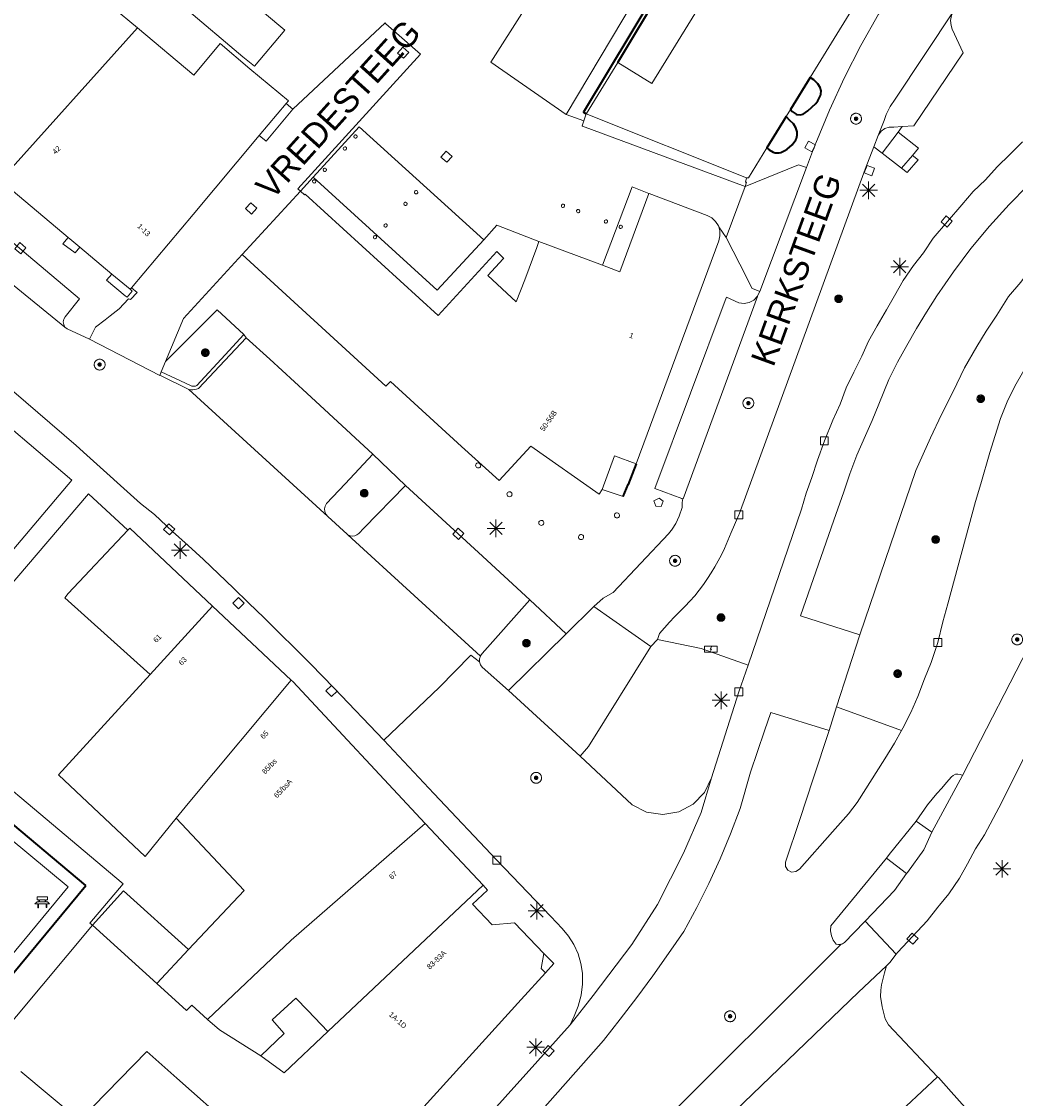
# Model space of a CAD drawing. Header units: metres. Extents: x 135779 to 137489, y 452643 to 455118.
# Tile 468 of 489: x 137075 to 137131, y 454652 to 454713. Entities that reach past the tile are written whole.
import ezdxf
from ezdxf.enums import TextEntityAlignment as Align

# ---------------------------------------------------------------- set-up
doc = ezdxf.new("R2010")
doc.units = ezdxf.units.M
doc.linetypes.add('DGN_Style_4', pattern=[89.853097, 44.898487, -22.449243, 0.056123, -22.449243])
for name, color, linetype, lineweight in [('KTop_GBI_Luifel', 40, 'Continuous', 40), ('KTop_KST_KAST', 40, 'Continuous', 13), ('KTop_NAR_Huisnummer (t)', 7, 'Continuous', 13), ('KTop_NAR_Huisnummer tijdelijk (t)', 7, 'Continuous', 13), ('KTop_ORL_Weg_Straatnaam (t)', 7, 'Continuous', 13), ('KTop_OTD_Gesloten verharding', 15, 'Continuous', 13), ('KTop_OTD_Open verharding', 15, 'Continuous', 13), ('KTop_OWG_Verkeerseiland_open verharding', 2, 'Continuous', 13), ('KTop_PAL_Lichtmast', 40, 'Continuous', 13), ('KTop_PND_Grondvlaksituatie van BAG-pand [tachy]', 1, 'Continuous', 13), ('KTop_PND_Pandscheiding', 40, 'Continuous', 13), ('KTop_PUT_Brandkraan of -put', 1, 'Continuous', 13), ('KTop_PUT_Inspectie- of rioolput', 15, 'Continuous', 13), ('KTop_PUT_Kolk', 15, 'Continuous', 13), ('KTop_SHD_Hek (l)', 15, 'DGN_Style_4', 40), ('KTop_SHD_Muur (l)', 15, 'Continuous', 40), ('KTop_STM_Bank', 40, 'Continuous', 13), ('KTop_VGO_Boom', 92, 'Continuous', 13), ('KTop_WGD_Fietspad', 40, 'Continuous', 13), ('KTop_WGD_Parkeervlak', 251, 'Continuous', 13), ('KTop_WGD_Rijbaan_Lokale weg', 251, 'Continuous', 13), ('KTop_WGD_Rijbaan_Lokale weg_fietsstrook', 40, 'Continuous', 13), ('KTop_WGD_Rijbaan_Lokale weg_toerit', 251, 'Continuous', 13), ('KTop_WGD_Rijbaan_Lokale weg_verkeersdrempel', 40, 'Continuous', 13), ('KTop_WGD_Voetpad', 251, 'Continuous', 13)]:
    doc.layers.add(name, color=color, linetype=linetype, lineweight=lineweight)
doc.styles.add('Style-ROVU', font='ROVU.shx')
doc.styles.add('Style-ROVUCURSIEF', font='ROVUCURSIEF.shx')

# ---------------------------------------------------------------- blocks, each defined once
blk = doc.blocks.new('KST_KAST')
at = {"layer": 'KTop_KST_KAST', "flags": 128}
blk.add_lwpolyline([(-0.365, 0.169), (0.365, 0.169), (0.365, -0.169), (-0.365, -0.169), (-0.365, 0.169)], close=True, dxfattribs=at)
blk.add_lwpolyline([(0.045, 0.146), (-0.045, 0), (0.045, 0), (-0.045, -0.146)], dxfattribs=at)
blk = doc.blocks.new('PAL_Lichtmast')
at = {"layer": 'KTop_PAL_Lichtmast'}
for p, q in [((-0.354, -0.354), (0.354, 0.354)), ((0.354, -0.354), (-0.354, 0.354)), ((0, -0.5), (0, 0.5)), ((-0.5, 0), (0.5, 0))]:
    blk.add_line(p, q, dxfattribs=at)
blk = doc.blocks.new('PUT_Kolk')
at = {"layer": 'KTop_PUT_Kolk', "flags": 128}
blk.add_lwpolyline([(0.225, -0.225), (0.225, 0.225), (-0.225, 0.225), (-0.225, -0.225), (0.225, -0.225)], dxfattribs=at)
blk = doc.blocks.new('PUT_Brandkraan_of_-put')
at = {"layer": 'KTop_PUT_Brandkraan of -put'}
for p, q in [((-0.25, 0.034), (0, 0.25)), ((-0.158, -0.25), (-0.25, 0.034)), ((0, 0.25), (0.25, 0.033)), ((0.25, 0.033), (0.158, -0.25)), ((0.158, -0.25), (-0.158, -0.25))]:
    blk.add_line(p, q, dxfattribs=at)
blk = doc.blocks.new('PUT_Inspectie-_of_rioolput')
at = {"layer": 'KTop_PUT_Inspectie- of rioolput', "flags": 128}
for points in [[(0.31, 0), (0.308, 0.032), (0.303, 0.064), (0.294, 0.095), (0.283, 0.126), (0.268, 0.155), (0.25, 0.182), (0.23, 0.207), (0.207, 0.23), (0.182, 0.25), (0.154, 0.268), (0.126, 0.283), (0.095, 0.294), (0.064, 0.303), (0.032, 0.308), (0, 0.309), (-0.032, 0.308), (-0.064, 0.303), (-0.096, 0.294), (-0.126, 0.283), (-0.155, 0.268), (-0.182, 0.25), (-0.207, 0.23), (-0.23, 0.207), (-0.25, 0.182), (-0.268, 0.154), (-0.283, 0.126), (-0.294, 0.095), (-0.303, 0.064), (-0.308, 0.032), (-0.309, 0), (-0.308, -0.032), (-0.303, -0.064), (-0.294, -0.096), (-0.283, -0.126), (-0.268, -0.155), (-0.25, -0.182), (-0.23, -0.207), (-0.207, -0.23), (-0.182, -0.25), (-0.155, -0.268), (-0.126, -0.283), (-0.096, -0.294), (-0.064, -0.303), (-0.032, -0.308), (0, -0.309), (0.032, -0.308), (0.064, -0.303), (0.095, -0.294), (0.126, -0.283), (0.155, -0.268), (0.182, -0.25), (0.207, -0.23), (0.23, -0.207), (0.25, -0.182), (0.268, -0.155), (0.283, -0.126), (0.294, -0.096), (0.303, -0.064), (0.308, -0.032), (0.31, 0)], [(0.095, 0), (0.094, 0.009), (0.092, 0.019), (0.09, 0.029), (0.086, 0.038), (0.082, 0.047), (0.076, 0.055), (0.07, 0.063), (0.063, 0.07), (0.055, 0.076), (0.047, 0.082), (0.038, 0.086), (0.029, 0.09), (0.019, 0.092), (0.009, 0.094), (0, 0.094), (-0.01, 0.094), (-0.02, 0.092), (-0.029, 0.09), (-0.039, 0.086), (-0.048, 0.082), (-0.056, 0.076), (-0.064, 0.07), (-0.071, 0.063), (-0.077, 0.055), (-0.082, 0.047), (-0.087, 0.038), (-0.09, 0.029), (-0.093, 0.019), (-0.094, 0.009), (-0.095, 0), (-0.094, -0.01), (-0.093, -0.02), (-0.09, -0.029), (-0.087, -0.039), (-0.082, -0.048), (-0.077, -0.056), (-0.071, -0.064), (-0.064, -0.071), (-0.056, -0.077), (-0.047, -0.082), (-0.039, -0.087), (-0.029, -0.09), (-0.02, -0.093), (-0.01, -0.094), (0, -0.095), (0.009, -0.094), (0.019, -0.093), (0.029, -0.09), (0.038, -0.087), (0.047, -0.082), (0.055, -0.077), (0.063, -0.071), (0.07, -0.064), (0.076, -0.056), (0.082, -0.047), (0.086, -0.039), (0.09, -0.029), (0.092, -0.02), (0.094, -0.01), (0.095, 0)], [(0.035, 0), (0.034, 0.003), (0.034, 0.007), (0.033, 0.01), (0.031, 0.014), (0.03, 0.017), (0.028, 0.02), (0.026, 0.023), (0.023, 0.026), (0.02, 0.028), (0.017, 0.03), (0.014, 0.031), (0.01, 0.033), (0.007, 0.034), (0.003, 0.034), (0, 0.034), (-0.004, 0.034), (-0.007, 0.034), (-0.011, 0.033), (-0.014, 0.031), (-0.018, 0.03), (-0.021, 0.028), (-0.023, 0.026), (-0.026, 0.023), (-0.028, 0.02), (-0.03, 0.017), (-0.032, 0.014), (-0.033, 0.01), (-0.034, 0.007), (-0.035, 0.003), (-0.035, 0), (-0.035, -0.004), (-0.034, -0.007), (-0.033, -0.011), (-0.032, -0.014), (-0.03, -0.018), (-0.028, -0.021), (-0.026, -0.023), (-0.023, -0.026), (-0.021, -0.028), (-0.017, -0.03), (-0.014, -0.032), (-0.011, -0.033), (-0.007, -0.034), (-0.004, -0.035), (0, -0.035), (0.003, -0.035), (0.007, -0.034), (0.01, -0.033), (0.014, -0.032), (0.017, -0.03), (0.02, -0.028), (0.023, -0.026), (0.026, -0.023), (0.028, -0.021), (0.03, -0.017), (0.031, -0.014), (0.033, -0.011), (0.034, -0.007), (0.034, -0.004), (0.035, 0)], [(0.01, 0.02), (0.007, 0.02), (0.005, 0.021), (0.003, 0.022), (0.001, 0.022), (-0.001, 0.022), (-0.004, 0.022), (-0.006, 0.021), (-0.008, 0.02), (-0.01, 0.019), (-0.012, 0.018), (-0.014, 0.017), (-0.016, 0.015), (-0.017, 0.013), (-0.019, 0.012), (-0.02, 0.009), (-0.021, 0.007), (-0.022, 0.005), (-0.022, 0.003), (-0.022, 0.001), (-0.022, -0.001), (-0.022, -0.004), (-0.022, -0.006), (-0.021, -0.008), (-0.02, -0.01), (-0.019, -0.012), (-0.017, -0.014), (-0.016, -0.016), (-0.014, -0.017), (-0.012, -0.019), (-0.01, -0.02), (-0.008, -0.021), (-0.006, -0.022), (-0.003, -0.022), (-0.001, -0.022), (0.001, -0.022), (0.003, -0.022), (0.005, -0.022), (0.008, -0.021), (0.01, -0.02), (0.012, -0.019), (0.014, -0.017), (0.015, -0.016), (0.017, -0.014), (0.018, -0.012), (0.02, -0.01), (0.02, -0.008), (0.021, -0.006), (0.022, -0.003), (0.022, -0.001), (0.022, 0.001), (0.022, 0.003), (0.021, 0.005), (0.02, 0.008), (0.019, 0.01), (0.018, 0.012), (0.017, 0.014), (0.015, 0.015), (0.013, 0.017), (0.012, 0.018), (0.01, 0.02)]]:
    blk.add_lwpolyline(points, dxfattribs=at)
blk = doc.blocks.new('STM_Bank')
at = {"layer": 'KTop_STM_Bank'}
for p, q in [((-0.416, -0.089), (-0.298, 0.019)), ((-0.298, 0.314), (0.298, 0.314)), ((-0.298, 0.143), (-0.298, 0.314)), ((-0.2, 0.143), (-0.298, 0.143)), ((-0.298, 0.019), (-0.2, 0.019)), ((-0.2, 0.019), (-0.2, 0.143)), ((0.157, 0.143), (-0.154, 0.143)), ((-0.154, 0.143), (-0.154, 0.019)), ((-0.154, 0.019), (0.157, 0.019)), ((0.157, 0.019), (0.157, 0.143)), ((0.298, 0.143), (0.203, 0.143)), ((0.203, 0.143), (0.203, 0.019)), ((0.203, 0.019), (0.298, 0.019)), ((0.298, 0.314), (0.298, 0.143)), ((0.298, 0.019), (0.416, -0.089)), ((-0.259, -0.089), (-0.416, -0.089)), ((-0.259, -0.315), (-0.259, -0.089)), ((-0.213, -0.315), (-0.259, -0.315)), ((0.216, -0.089), (-0.213, -0.089)), ((-0.213, -0.089), (-0.213, -0.315)), ((0.216, -0.305), (0.216, -0.089)), ((0.259, -0.305), (0.216, -0.305)), ((0.416, -0.089), (0.259, -0.089)), ((0.259, -0.089), (0.259, -0.305))]:
    blk.add_line(p, q, dxfattribs=at)
blk = doc.blocks.new('VGO_Boom')
at = {"layer": 'KTop_VGO_Boom', "flags": 128}
for points in [[(0.215, 0), (0.214, 0.022), (0.21, 0.045), (0.204, 0.066), (0.196, 0.087), (0.186, 0.108), (0.174, 0.126), (0.16, 0.144), (0.144, 0.16), (0.126, 0.174), (0.107, 0.186), (0.087, 0.196), (0.066, 0.204), (0.045, 0.21), (0.022, 0.214), (-0.001, 0.215), (-0.023, 0.214), (-0.045, 0.21), (-0.067, 0.204), (-0.088, 0.196), (-0.108, 0.186), (-0.127, 0.174), (-0.144, 0.16), (-0.16, 0.144), (-0.174, 0.126), (-0.187, 0.107), (-0.197, 0.087), (-0.205, 0.066), (-0.211, 0.045), (-0.214, 0.022), (-0.215, -0.001), (-0.214, -0.023), (-0.211, -0.045), (-0.205, -0.067), (-0.197, -0.088), (-0.187, -0.108), (-0.174, -0.127), (-0.16, -0.144), (-0.144, -0.16), (-0.127, -0.174), (-0.108, -0.187), (-0.088, -0.197), (-0.067, -0.205), (-0.045, -0.211), (-0.023, -0.214), (0, -0.215), (0.022, -0.214), (0.045, -0.211), (0.066, -0.205), (0.087, -0.197), (0.108, -0.187), (0.126, -0.174), (0.144, -0.16), (0.16, -0.144), (0.174, -0.127), (0.186, -0.108), (0.196, -0.088), (0.204, -0.067), (0.21, -0.045), (0.214, -0.023), (0.215, -0.001)], [(0.155, 0), (0.154, 0.016), (0.152, 0.032), (0.147, 0.048), (0.142, 0.063), (0.134, 0.078), (0.125, 0.091), (0.115, 0.104), (0.104, 0.115), (0.091, 0.125), (0.077, 0.134), (0.063, 0.142), (0.048, 0.147), (0.032, 0.152), (0.016, 0.154), (-0.001, 0.155), (-0.017, 0.154), (-0.033, 0.152), (-0.048, 0.147), (-0.064, 0.142), (-0.078, 0.134), (-0.092, 0.125), (-0.104, 0.115), (-0.116, 0.104), (-0.126, 0.091), (-0.135, 0.077), (-0.142, 0.063), (-0.148, 0.048), (-0.152, 0.032), (-0.155, 0.016), (-0.155, -0.001), (-0.155, -0.017), (-0.152, -0.033), (-0.148, -0.048), (-0.142, -0.064), (-0.135, -0.078), (-0.126, -0.092), (-0.116, -0.104), (-0.104, -0.116), (-0.092, -0.126), (-0.078, -0.135), (-0.064, -0.142), (-0.048, -0.148), (-0.033, -0.152), (-0.017, -0.155), (0, -0.155), (0.016, -0.155), (0.032, -0.152), (0.048, -0.148), (0.063, -0.142), (0.078, -0.135), (0.091, -0.126), (0.104, -0.116), (0.115, -0.104), (0.125, -0.092), (0.134, -0.078), (0.142, -0.064), (0.147, -0.048), (0.152, -0.033), (0.154, -0.017), (0.155, -0.001)], [(0.095, 0), (0.094, 0.01), (0.093, 0.02), (0.09, 0.029), (0.087, 0.039), (0.082, 0.048), (0.077, 0.056), (0.071, 0.064), (0.064, 0.071), (0.056, 0.077), (0.047, 0.082), (0.039, 0.087), (0.029, 0.09), (0.02, 0.093), (0.01, 0.094), (-0.001, 0.095), (-0.01, 0.094), (-0.02, 0.093), (-0.03, 0.09), (-0.039, 0.087), (-0.048, 0.082), (-0.056, 0.077), (-0.064, 0.071), (-0.071, 0.064), (-0.077, 0.056), (-0.083, 0.047), (-0.087, 0.039), (-0.091, 0.029), (-0.093, 0.02), (-0.095, 0.01), (-0.095, -0.001), (-0.095, -0.01), (-0.093, -0.02), (-0.091, -0.03), (-0.087, -0.039), (-0.083, -0.048), (-0.077, -0.056), (-0.071, -0.064), (-0.064, -0.071), (-0.056, -0.077), (-0.048, -0.083), (-0.039, -0.087), (-0.03, -0.091), (-0.02, -0.093), (-0.01, -0.095), (0, -0.095), (0.01, -0.095), (0.02, -0.093), (0.029, -0.091), (0.039, -0.087), (0.048, -0.083), (0.056, -0.077), (0.064, -0.071), (0.071, -0.064), (0.077, -0.056), (0.082, -0.048), (0.087, -0.039), (0.09, -0.03), (0.093, -0.02), (0.094, -0.01), (0.095, -0.001)], [(0.035, 0), (0.035, 0.004), (0.034, 0.007), (0.033, 0.011), (0.032, 0.014), (0.03, 0.018), (0.028, 0.021), (0.026, 0.023), (0.023, 0.026), (0.021, 0.028), (0.017, 0.03), (0.014, 0.032), (0.011, 0.033), (0.007, 0.034), (0.004, 0.035), (-0.001, 0.035), (-0.004, 0.035), (-0.008, 0.034), (-0.011, 0.033), (-0.015, 0.032), (-0.018, 0.03), (-0.021, 0.028), (-0.024, 0.026), (-0.027, 0.023), (-0.029, 0.021), (-0.031, 0.017), (-0.032, 0.014), (-0.034, 0.011), (-0.035, 0.007), (-0.035, 0.004), (-0.035, -0.001), (-0.035, -0.004), (-0.035, -0.008), (-0.034, -0.011), (-0.032, -0.015), (-0.031, -0.018), (-0.029, -0.021), (-0.027, -0.024), (-0.024, -0.027), (-0.021, -0.029), (-0.018, -0.031), (-0.015, -0.032), (-0.011, -0.034), (-0.008, -0.035), (-0.004, -0.035), (0, -0.035), (0.004, -0.035), (0.007, -0.035), (0.011, -0.034), (0.014, -0.032), (0.018, -0.031), (0.021, -0.029), (0.023, -0.027), (0.026, -0.024), (0.028, -0.021), (0.03, -0.018), (0.032, -0.015), (0.033, -0.011), (0.034, -0.008), (0.035, -0.004), (0.035, 0)]]:
    blk.add_lwpolyline(points, dxfattribs=at)

msp = doc.modelspace()

# ---------------------------------------------------------------- linework, layer by layer
at = {"layer": 'KTop_GBI_Luifel', "flags": 128}
for points in [[(137120.215, 454708.644), (137120.241, 454708.713), (137120.255, 454708.905), (137120.19, 454709.086), (137120.056, 454709.307), (137119.841, 454709.521), (137119.617, 454709.656), (137118.5, 454707.838), (137118.604, 454707.728), (137118.833, 454707.575), (137118.864, 454707.561), (137119.051, 454707.527), (137119.236, 454707.572), (137119.486, 454707.755), (137119.943, 454708.183), (137120.055, 454708.332), (137120.215, 454708.644)], [(137118.818, 454706.12), (137118.857, 454706.191), (137118.892, 454706.373), (137118.888, 454706.565), (137118.812, 454706.789), (137118.675, 454707.023), (137118.471, 454707.221), (137118.254, 454707.438), (137117.158, 454705.655), (137117.286, 454705.539), (137117.525, 454705.413), (137117.635, 454705.38), (137117.871, 454705.371), (137117.963, 454705.393), (137118.188, 454705.502), (137118.322, 454705.586), (137118.599, 454705.826), (137118.818, 454706.12)]]:
    msp.add_lwpolyline(points, dxfattribs=at)
at = {"layer": 'KTop_OTD_Gesloten verharding', "flags": 128}
for points in [[(137124.624, 454706.549), (137125.78, 454705.63), (137125.44, 454705.22)], [(137124.82, 454704.51), (137123.723, 454705.35)], [(137124.82, 454704.51), (137125.44, 454705.22)]]:
    msp.add_lwpolyline(points, dxfattribs=at)
at = {"layer": 'KTop_OTD_Open verharding', "flags": 128}
for points in [[(137125.44, 454705.22), (137125.77, 454704.97), (137125.15, 454704.26), (137124.82, 454704.51)], [(137082.718, 454692.914), (137084.385, 454692.134), (137084.451, 454692.103), (137084.523, 454692.087), (137084.596, 454692.087), (137084.668, 454692.102), (137084.734, 454692.133), (137086.344, 454693.875), (137087.419, 454695.038)], [(137071.861, 454663.791), (137074.071, 454666.401), (137077.431, 454663.601), (137072.626, 454657.82)]]:
    msp.add_lwpolyline(points, dxfattribs=at)
at = {"layer": 'KTop_OWG_Verkeerseiland_open verharding', "flags": 128}
msp.add_lwpolyline([(137121.129, 454673.842), (137124.819, 454672.504)], dxfattribs=at)
at = {"layer": 'KTop_PND_Grondvlaksituatie van BAG-pand [tachy]', "flags": 128}
for points in [[(137116.01, 454703.95), (137116.11, 454703.95), (137117.158, 454705.655), (137118.254, 454707.438), (137118.5, 454707.838), (137119.617, 454709.656), (137123.21, 454715.502), (137124.319, 454717.306), (137124.573, 454717.72), (137125.675, 454719.511), (137129.274, 454725.367), (137129.284, 454725.383), (137130.379, 454727.165), (137130.641, 454727.591), (137124.261, 454731.491), (137123.021, 454729.801), (137120.97, 454731.3)], [(137116.95, 454724.49), (137119.051, 454723.021), (137110.621, 454709.321), (137108.68, 454710.52), (137106.9, 454707.62), (137106.889, 454707.589)], [(137081.36, 454712.48), (137078.515, 454714.861), (137077.722, 454715.526), (137079.243, 454717.318), (137075.252, 454720.669), (137074.268, 454719.496)], [(137089.825, 454708.18), (137089.946, 454708.324), (137087.762, 454710.163), (137086.07, 454711.59), (137084.563, 454709.799), (137081.36, 454712.48)], [(137088.292, 454706.354), (137089.825, 454708.18)], [(137106.889, 454707.589), (137106.748, 454707.188)], [(137106.748, 454707.188), (137106.65, 454706.911), (137106.68, 454706.9), (137115.92, 454703.45)], [(137081.022, 454697.699), (137084.527, 454701.872), (137088.292, 454706.354)], [(137093.72, 454706.386), (137093.692, 454706.362), (137093.675, 454706.329), (137093.673, 454706.292), (137093.685, 454706.257), (137093.709, 454706.229), (137093.742, 454706.212), (137093.779, 454706.21), (137093.814, 454706.222), (137093.842, 454706.246), (137093.859, 454706.279), (137093.861, 454706.316), (137093.849, 454706.352), (137093.825, 454706.379), (137093.792, 454706.396), (137093.755, 454706.398), (137093.72, 454706.386)], [(137093.115, 454705.705), (137093.088, 454705.681), (137093.071, 454705.648), (137093.069, 454705.611), (137093.081, 454705.576), (137093.105, 454705.548), (137093.138, 454705.531), (137093.175, 454705.529), (137093.21, 454705.541), (137093.238, 454705.565), (137093.255, 454705.598), (137093.257, 454705.635), (137093.245, 454705.671), (137093.221, 454705.698), (137093.188, 454705.715), (137093.151, 454705.717), (137093.115, 454705.705)], [(137091.972, 454704.488), (137091.944, 454704.464), (137091.927, 454704.431), (137091.925, 454704.394), (137091.937, 454704.359), (137091.961, 454704.331), (137091.994, 454704.314), (137092.031, 454704.312), (137092.067, 454704.324), (137092.094, 454704.348), (137092.111, 454704.381), (137092.113, 454704.418), (137092.101, 454704.453), (137092.077, 454704.481), (137092.044, 454704.498), (137092.007, 454704.5), (137091.972, 454704.488)], [(137073.576, 454703.79), (137077.424, 454700.561)], [(137091.374, 454703.832), (137091.346, 454703.808), (137091.329, 454703.775), (137091.327, 454703.738), (137091.339, 454703.703), (137091.363, 454703.675), (137091.396, 454703.658), (137091.433, 454703.656), (137091.469, 454703.668), (137091.496, 454703.692), (137091.513, 454703.725), (137091.515, 454703.762), (137091.503, 454703.798), (137091.479, 454703.825), (137091.446, 454703.842), (137091.409, 454703.844), (137091.374, 454703.832)], [(137115.92, 454703.45), (137116.01, 454703.7), (137115.95, 454703.71), (137116.01, 454703.95)], [(137090.63, 454703.2), (137087.31, 454699.58)], [(137104.2, 454700.33), (137104.071, 454699.979), (137103.4, 454698.15), (137102.91, 454696.89), (137101.29, 454698.39), (137102.166, 454699.334), (137102.2, 454699.37), (137101.8, 454699.75), (137098.47, 454696.11), (137090.9, 454703.02), (137090.86, 454702.98), (137090.63, 454703.2)], [(137097.162, 454703.214), (137097.135, 454703.19), (137097.118, 454703.157), (137097.116, 454703.12), (137097.128, 454703.085), (137097.152, 454703.057), (137097.185, 454703.04), (137097.222, 454703.038), (137097.257, 454703.05), (137097.285, 454703.074), (137097.302, 454703.107), (137097.304, 454703.144), (137097.292, 454703.179), (137097.268, 454703.207), (137097.235, 454703.224), (137097.198, 454703.226), (137097.162, 454703.214)], [(137110.457, 454703.051), (137108.8, 454698.61), (137107.819, 454698.977)], [(137114.424, 454701.171), (137114.408, 454701.225), (137114.251, 454701.475), (137114.033, 454701.675), (137113.77, 454701.81), (137110.46, 454703.06), (137110.457, 454703.051)], [(137096.563, 454702.553), (137096.535, 454702.529), (137096.518, 454702.496), (137096.516, 454702.459), (137096.528, 454702.424), (137096.552, 454702.396), (137096.585, 454702.379), (137096.622, 454702.377), (137096.658, 454702.389), (137096.685, 454702.413), (137096.702, 454702.446), (137096.704, 454702.483), (137096.692, 454702.519), (137096.668, 454702.546), (137096.635, 454702.563), (137096.598, 454702.565), (137096.563, 454702.553)], [(137105.52, 454702.445), (137105.492, 454702.421), (137105.475, 454702.388), (137105.473, 454702.351), (137105.485, 454702.316), (137105.509, 454702.288), (137105.542, 454702.271), (137105.579, 454702.269), (137105.615, 454702.281), (137105.642, 454702.305), (137105.659, 454702.338), (137105.661, 454702.375), (137105.649, 454702.411), (137105.625, 454702.438), (137105.592, 454702.455), (137105.555, 454702.457), (137105.52, 454702.445)], [(137106.385, 454702.141), (137106.358, 454702.117), (137106.341, 454702.084), (137106.339, 454702.047), (137106.351, 454702.012), (137106.375, 454701.984), (137106.408, 454701.967), (137106.445, 454701.965), (137106.48, 454701.977), (137106.508, 454702.001), (137106.525, 454702.034), (137106.527, 454702.071), (137106.515, 454702.107), (137106.491, 454702.134), (137106.458, 454702.151), (137106.421, 454702.153), (137106.385, 454702.141)], [(137095.433, 454701.323), (137095.405, 454701.299), (137095.388, 454701.266), (137095.386, 454701.229), (137095.398, 454701.194), (137095.422, 454701.166), (137095.455, 454701.149), (137095.492, 454701.147), (137095.527, 454701.159), (137095.555, 454701.183), (137095.572, 454701.216), (137095.574, 454701.253), (137095.562, 454701.289), (137095.538, 454701.316), (137095.505, 454701.333), (137095.468, 454701.335), (137095.433, 454701.323)], [(137107.963, 454701.549), (137107.936, 454701.525), (137107.919, 454701.492), (137107.917, 454701.455), (137107.929, 454701.419), (137107.953, 454701.392), (137107.986, 454701.375), (137108.023, 454701.373), (137108.058, 454701.385), (137108.086, 454701.409), (137108.103, 454701.442), (137108.105, 454701.479), (137108.093, 454701.514), (137108.069, 454701.542), (137108.036, 454701.559), (137107.999, 454701.561), (137107.963, 454701.549)], [(137108.801, 454701.243), (137108.774, 454701.219), (137108.757, 454701.186), (137108.755, 454701.149), (137108.767, 454701.114), (137108.791, 454701.086), (137108.824, 454701.069), (137108.861, 454701.067), (137108.896, 454701.079), (137108.924, 454701.103), (137108.941, 454701.136), (137108.943, 454701.173), (137108.931, 454701.209), (137108.907, 454701.236), (137108.874, 454701.253), (137108.837, 454701.255), (137108.801, 454701.243)], [(137109.73, 454687.67), (137114.424, 454700.359), (137114.497, 454700.645), (137114.492, 454700.941), (137114.424, 454701.171)], [(137077.424, 454700.561), (137077.634, 454700.385), (137078.095, 454699.999)], [(137094.828, 454700.659), (137094.8, 454700.635), (137094.783, 454700.602), (137094.781, 454700.565), (137094.793, 454700.53), (137094.817, 454700.502), (137094.85, 454700.485), (137094.887, 454700.483), (137094.923, 454700.495), (137094.95, 454700.519), (137094.967, 454700.552), (137094.969, 454700.589), (137094.957, 454700.625), (137094.933, 454700.652), (137094.9, 454700.669), (137094.863, 454700.671), (137094.828, 454700.659)], [(137078.095, 454699.999), (137079.909, 454698.477)], [(137107.819, 454698.977), (137104.2, 454700.33)], [(137087.31, 454699.58), (137095.5, 454692.1), (137095.75, 454692.37), (137099.8, 454688.67), (137101.93, 454686.73), (137103.74, 454688.69), (137107.62, 454685.96), (137107.8, 454686.21)], [(137079.909, 454698.477), (137080.945, 454697.607)], [(137080.945, 454697.607), (137081.022, 454697.699)], [(137069.488, 454677.139), (137070.192, 454677.969), (137077.632, 454686.739), (137073.809, 454690.01)], [(137100.67, 454687.711), (137100.633, 454687.68), (137100.608, 454687.64), (137100.597, 454687.593), (137100.602, 454687.546), (137100.623, 454687.502), (137100.656, 454687.468), (137100.699, 454687.447), (137100.746, 454687.44), (137100.793, 454687.449), (137100.834, 454687.473), (137100.866, 454687.509), (137100.883, 454687.553), (137100.886, 454687.601), (137100.873, 454687.647), (137100.846, 454687.686), (137100.807, 454687.714), (137100.762, 454687.729), (137100.714, 454687.727), (137100.67, 454687.711)], [(137107.8, 454686.21), (137108.49, 454688.14), (137109.73, 454687.67)], [(137102.451, 454686.074), (137102.415, 454686.043), (137102.39, 454686.003), (137102.379, 454685.956), (137102.384, 454685.909), (137102.405, 454685.865), (137102.438, 454685.831), (137102.481, 454685.81), (137102.528, 454685.803), (137102.575, 454685.812), (137102.616, 454685.836), (137102.648, 454685.872), (137102.665, 454685.916), (137102.668, 454685.964), (137102.655, 454686.01), (137102.628, 454686.049), (137102.589, 454686.077), (137102.544, 454686.092), (137102.496, 454686.09), (137102.451, 454686.074)], [(137108.562, 454684.867), (137108.525, 454684.836), (137108.5, 454684.796), (137108.489, 454684.749), (137108.494, 454684.702), (137108.515, 454684.658), (137108.548, 454684.624), (137108.591, 454684.603), (137108.638, 454684.596), (137108.685, 454684.605), (137108.726, 454684.629), (137108.758, 454684.665), (137108.775, 454684.709), (137108.778, 454684.757), (137108.765, 454684.803), (137108.738, 454684.842), (137108.699, 454684.87), (137108.654, 454684.885), (137108.606, 454684.883), (137108.562, 454684.867)], [(137085.636, 454679.579), (137080.925, 454684.02), (137080.808, 454683.896)], [(137104.262, 454684.442), (137104.226, 454684.411), (137104.201, 454684.371), (137104.19, 454684.324), (137104.195, 454684.277), (137104.216, 454684.233), (137104.249, 454684.199), (137104.292, 454684.178), (137104.339, 454684.171), (137104.386, 454684.18), (137104.427, 454684.204), (137104.459, 454684.24), (137104.476, 454684.284), (137104.479, 454684.332), (137104.466, 454684.378), (137104.439, 454684.417), (137104.4, 454684.445), (137104.355, 454684.46), (137104.307, 454684.458), (137104.262, 454684.442)], [(137080.808, 454683.896), (137077.425, 454680.296), (137077.233, 454680.05), (137082.089, 454675.695)], [(137106.522, 454683.636), (137106.486, 454683.605), (137106.461, 454683.565), (137106.45, 454683.518), (137106.455, 454683.471), (137106.476, 454683.427), (137106.509, 454683.393), (137106.552, 454683.372), (137106.599, 454683.365), (137106.646, 454683.374), (137106.687, 454683.398), (137106.719, 454683.434), (137106.736, 454683.478), (137106.739, 454683.526), (137106.726, 454683.572), (137106.699, 454683.611), (137106.66, 454683.639), (137106.615, 454683.654), (137106.567, 454683.652), (137106.522, 454683.636)], [(137090.111, 454675.359), (137085.636, 454679.579)], [(137082.089, 454675.695), (137076.867, 454669.979), (137081.801, 454665.327), (137083.573, 454667.515)], [(137097.734, 454667.211), (137090.192, 454675.283), (137090.111, 454675.359)], [(137083.573, 454667.515), (137087.433, 454663.405), (137084.272, 454660.038)], [(137101.019, 454663.695), (137097.734, 454667.211)], [(137104.476, 454659.816), (137102.817, 454661.564), (137101.541, 454661.442), (137100.416, 454662.628), (137101.274, 454663.422), (137101.019, 454663.695)], [(137084.272, 454660.038), (137080.576, 454663.383), (137078.798, 454661.42)], [(137078.798, 454661.42), (137073.031, 454654.519)], [(137104.57, 454658.715), (137104.335, 454658.962), (137104.476, 454659.816)], [(137092.813, 454645.752), (137094.341, 454647.437), (137103.191, 454657.194), (137104.57, 454658.715)], [(137088.376, 454653.986), (137089.708, 454655.264), (137089.023, 454656.031), (137090.374, 454657.28), (137091.06, 454656.561), (137092.187, 454655.381)], [(137092.187, 454655.381), (137089.709, 454653.026), (137088.376, 454653.986)], [(137074.735, 454653.095), (137078.072, 454650.311), (137081.893, 454654.244), (137083.604, 454652.726), (137086.768, 454649.919), (137084.935, 454647.852)]]:
    msp.add_lwpolyline(points, dxfattribs=at)
at = {"layer": 'KTop_PND_Pandscheiding', "flags": 128}
for points in [[(137073.576, 454703.79), (137081.36, 454712.48)], [(137106.889, 454707.589), (137116.01, 454703.95)], [(137082.089, 454675.695), (137085.636, 454679.579)], [(137090.111, 454675.359), (137084.253, 454668.341), (137083.573, 454667.515)], [(137097.734, 454667.211), (137090.099, 454660.567), (137085.354, 454656.066)], [(137092.187, 454655.381), (137101.019, 454663.695)], [(137078.798, 454661.42), (137082.458, 454658.106)], [(137082.458, 454658.106), (137084.272, 454660.038)], [(137082.458, 454658.106), (137084.154, 454656.571), (137084.447, 454656.872), (137085.354, 454656.066)], [(137085.354, 454656.066), (137086.033, 454655.465), (137088.376, 454653.986)]]:
    msp.add_lwpolyline(points, dxfattribs=at)
at = {"layer": 'KTop_SHD_Hek (l)', "flags": 128}
for points in [[(137109.73, 454687.67), (137109.267, 454686.507)], [(137108.99, 454685.81), (137109.267, 454686.507)], [(137058.117, 454660.16), (137062.671, 454656.351), (137063.921, 454657.851), (137069.641, 454653.101), (137078.431, 454663.681), (137069.13, 454671.472)]]:
    msp.add_lwpolyline(points, dxfattribs=at)
at = {"layer": 'KTop_SHD_Muur (l)', "flags": 128}
for points in [[(137113.53, 454719), (137106.74, 454707.68), (137106.889, 454707.589)], [(137108.68, 454710.52), (137113.71, 454718.9), (137113.53, 454719)]]:
    msp.add_lwpolyline(points, dxfattribs=at)
at = {"layer": 'KTop_WGD_Fietspad', "flags": 128}
for points in [[(137124.518, 454659.775), (137124.607, 454659.894), (137126.285, 454661.681), (137126.891, 454662.459), (137126.983, 454662.569), (137127.515, 454663.208), (137128.115, 454664.107), (137128.574, 454664.909), (137129.035, 454665.764), (137129.551, 454666.56), (137130.524, 454668.416), (137132.401, 454672.198), (137132.472, 454672.401)], [(137126.548, 454666.725), (137128.298, 454669.936)], [(137126.548, 454666.725), (137126.084, 454665.711), (137125.156, 454664.424), (137125.112, 454664.363)], [(137122.747, 454661.654), (137124.415, 454663.392), (137125.112, 454664.363)], [(137122.747, 454661.654), (137124.518, 454659.775)]]:
    msp.add_lwpolyline(points, dxfattribs=at)
at = {"layer": 'KTop_WGD_Parkeervlak', "flags": 128}
for points in [[(137105.74, 454707.56), (137112.834, 454719.46)], [(137127.79, 454713.45), (137127.662, 454713.19), (137127.61, 454712.905), (137127.638, 454712.617), (137127.71, 454712.41), (137128.32, 454711.07), (137125.53, 454706.91), (137124.865, 454706.869)], [(137084.292, 454691.907), (137084.401, 454691.89), (137084.512, 454691.888), (137084.621, 454691.901), (137084.728, 454691.929), (137084.83, 454691.971), (137086.636, 454693.885), (137087.543, 454694.846)], [(137094.744, 454688.221), (137093.169, 454686.54), (137092.112, 454685.413), (137092.038, 454685.273), (137092.007, 454685.117), (137092.022, 454684.958), (137092.083, 454684.811), (137092.183, 454684.688)], [(137093.334, 454683.629), (137093.459, 454683.577), (137093.593, 454683.559), (137093.726, 454683.579), (137093.85, 454683.633), (137093.954, 454683.719), (137094.247, 454684.019), (137096.61, 454686.437)], [(137103.677, 454679.931), (137100.977, 454676.886), (137100.874, 454676.748), (137100.867, 454676.725)]]:
    msp.add_lwpolyline(points, dxfattribs=at)
at = {"layer": 'KTop_WGD_Rijbaan_Lokale weg', "flags": 128}
for points in [[(137131.95, 454724.69), (137128.17, 454719.95), (137126.906, 454718.347), (137125.706, 454716.697), (137124.571, 454715), (137123.504, 454713.26), (137122.505, 454711.48), (137121.577, 454709.662), (137120.722, 454707.809), (137119.939, 454705.924), (137119.91, 454705.85), (137119.86, 454705.65), (137119.75, 454705.45), (137119.42, 454704.53)], [(137112.834, 454719.46), (137108.781, 454722.038), (137101.463, 454710.53), (137105.74, 454707.56)], [(137088.598, 454713.323), (137085.77, 454715.704), (137084.033, 454713.649), (137087.365, 454710.844), (137088.013, 454710.299), (137089.745, 454712.357), (137088.598, 454713.323)], [(137127.79, 454713.45), (137124.46, 454708.42), (137124.17, 454708.003), (137123.948, 454707.546), (137123.84, 454707.22), (137123.49, 454706.36)], [(137090.63, 454703.2), (137090.492, 454703.333), (137097.462, 454710.989), (137095.5, 454712.722), (137095.446, 454712.769), (137090.209, 454707.857)], [(137060.498, 454711.309), (137059.456, 454709.947), (137077.242, 454695.461)], [(137146.536, 454710.991), (137143.283, 454708.622), (137142.391, 454707.973), (137141.006, 454706.942), (137140.396, 454706.488), (137139.324, 454705.622), (137138.431, 454704.943), (137137.571, 454704.263), (137136.428, 454703.275), (137135.5, 454702.274), (137134.251, 454701.094), (137133.356, 454700.144), (137132.442, 454699.145), (137131.605, 454698.022), (137130.907, 454697.192), (137130.243, 454696.128), (137129.632, 454695.231), (137129.099, 454694.361), (137128.411, 454693.134), (137127.761, 454691.791), (137127.094, 454690.479), (137126.466, 454689.163), (137125.642, 454687.3), (137122.458, 454677.944)], [(137089.825, 454708.18), (137090.209, 454707.857)], [(137106.748, 454707.188), (137105.74, 454707.56)], [(137101.058, 454700.432), (137093.98, 454706.85), (137091.363, 454703.998)], [(137123.244, 454705.717), (137123.49, 454706.36)], [(137123.244, 454705.717), (137122.76, 454704.45), (137115.585, 454684.82), (137115.57, 454684.78), (137115.127, 454683.767), (137114.758, 454682.851), (137114.583, 454682.501), (137114.397, 454682.156), (137114.202, 454681.817), (137113.998, 454681.483), (137113.784, 454681.154), (137113.555, 454680.818), (137113.313, 454680.491), (137113.058, 454680.174), (137112.79, 454679.868), (137112.51, 454679.573), (137112.209, 454679.273), (137111.912, 454678.968), (137111.62, 454678.659), (137111.332, 454678.346), (137111.049, 454678.03), (137110.949, 454677.674)], [(137116.761, 454697.488), (137119.42, 454704.53)], [(137090.63, 454703.2), (137091.363, 454703.998)], [(137059.936, 454703.459), (137062.305, 454701.634), (137065.391, 454699.144), (137068.537, 454696.647), (137070.63, 454694.921), (137071.309, 454694.345), (137077.872, 454688.715), (137078.491, 454688.163), (137081.54, 454685.429), (137082.33, 454684.795), (137083.365, 454683.831), (137084.244, 454683.036), (137085.116, 454682.233), (137085.979, 454681.421), (137086.835, 454680.601), (137087.682, 454679.773), (137088.563, 454678.912), (137091.211, 454676.291), (137092.561, 454674.911), (137095.378, 454671.957)], [(137107.819, 454698.977), (137109.51, 454703.43), (137110.457, 454703.051)], [(137115.92, 454703.45), (137114.841, 454700.565)], [(137131.981, 454703.491), (137130.938, 454702.436), (137129.826, 454701.206), (137128.769, 454699.927), (137127.771, 454698.603), (137126.832, 454697.236), (137126.241, 454696.311), (137125.672, 454695.371), (137125.125, 454694.418), (137124.601, 454693.453), (137124.1, 454692.476), (137123.523, 454691.072), (137123.149, 454690.151), (137122.767, 454689.292), (137122.279, 454688.172), (137121.877, 454687.104), (137121.536, 454686.081), (137120.976, 454684.478), (137119.07, 454679.027), (137122.458, 454677.944)], [(137101.058, 454700.432), (137101.81, 454701.25), (137104.2, 454700.33)], [(137114.424, 454701.171), (137114.841, 454700.565)], [(137116.761, 454697.488), (137116.658, 454697.271)], [(137112.33, 454685.701), (137112.411, 454685.676), (137116.631, 454697.197), (137116.658, 454697.271)], [(137078.632, 454694.762), (137077.356, 454695.352), (137077.242, 454695.461)], [(137078.632, 454694.762), (137082.639, 454692.709)], [(137082.639, 454692.709), (137082.71, 454692.675), (137084.292, 454691.907)], [(137124.819, 454672.504), (137124.895, 454672.641), (137125.357, 454673.523), (137125.742, 454674.442), (137126.131, 454675.445), (137126.507, 454676.372), (137126.892, 454677.517), (137127.173, 454678.678), (137127.459, 454679.718), (137129.031, 454685.54), (137129.326, 454686.547), (137129.847, 454688.325), (137130.461, 454690.264), (137130.838, 454691.21), (137131.269, 454692.104), (137131.786, 454692.984)], [(137084.292, 454691.907), (137092.183, 454684.688)], [(137112.33, 454685.701), (137112.338, 454685.685), (137112.348, 454685.667), (137112.359, 454685.63), (137112.362, 454685.591), (137112.359, 454685.553), (137112.348, 454685.516), (137112.352, 454685.278), (137112.354, 454685.192), (137112.183, 454684.704), (137112.088, 454684.486), (137111.978, 454684.275), (137111.915, 454684.171), (137111.854, 454684.072), (137111.73, 454683.901), (137111.715, 454683.879), (137111.562, 454683.696), (137108.428, 454680.358), (137107.858, 454680.031), (137107.317, 454679.555)], [(137092.183, 454684.688), (137093.286, 454683.682), (137093.334, 454683.629)], [(137093.334, 454683.629), (137100.867, 454676.725)], [(137107.317, 454679.555), (137110.554, 454677.286)], [(137132.478, 454678.099), (137132.363, 454677.875), (137128.298, 454669.936)], [(137110.554, 454677.286), (137110.949, 454677.674)], [(137095.378, 454671.957), (137098.525, 454674.957), (137100.318, 454676.791), (137100.818, 454676.412)], [(137100.867, 454676.725), (137100.819, 454676.585), (137100.818, 454676.412)], [(137100.818, 454676.412), (137100.87, 454676.248), (137100.97, 454676.108), (137102.462, 454674.785)], [(137102.462, 454674.785), (137106.548, 454671.033)], [(137120.698, 454672.509), (137117.385, 454673.524), (137117.031, 454672.478), (137116.24, 454670.135), (137115.648, 454668.066), (137115.101, 454666.626), (137114.506, 454665.205), (137113.864, 454663.804), (137113.175, 454662.426), (137112.441, 454661.072), (137111.565, 454659.805), (137110.67, 454658.55), (137109.758, 454657.309), (137108.827, 454656.081), (137107.88, 454654.866), (137106.737, 454653.575), (137097.369, 454642.998), (137092.641, 454637.6), (137075.225, 454618.085), (137071.707, 454614.071)], [(137120.698, 454672.509), (137119.788, 454669.745), (137119.029, 454667.441), (137118.231, 454665.017), (137118.228, 454664.772), (137118.355, 454664.562), (137118.573, 454664.45), (137118.817, 454664.471), (137119.014, 454664.617), (137120.894, 454666.735), (137121.798, 454667.753), (137122.293, 454668.407), (137123.87, 454670.897), (137124.418, 454671.776), (137124.819, 454672.504)], [(137105.979, 454655.76), (137106.203, 454656.241), (137106.438, 454656.826), (137106.597, 454657.435), (137106.677, 454658.06), (137106.678, 454658.691), (137106.591, 454659.253), (137106.429, 454659.799), (137106.193, 454660.318), (137105.889, 454660.799), (137105.522, 454661.234), (137104.875, 454661.911), (137101.799, 454665.126), (137098.227, 454668.911), (137095.378, 454671.957)], [(137106.548, 454671.033), (137109.499, 454668.269), (137110.326, 454667.856), (137111.24, 454667.721), (137112.151, 454667.878), (137112.968, 454668.311), (137113.609, 454668.977), (137114.01, 454669.81)], [(137128.298, 454669.936), (137128.267, 454669.952), (137128.173, 454670.001), (137128.034, 454670.026), (137127.893, 454670.009), (137127.764, 454669.951), (137127.658, 454669.857), (137127.381, 454669.544), (137127.108, 454669.229), (137126.838, 454668.91), (137126.571, 454668.588), (137126.308, 454668.264), (137125.659, 454667.348)], [(137105.979, 454655.76), (137107.28, 454657.424), (137109.48, 454660.334), (137110.947, 454662.606), (137112.414, 454665.516), (137113.432, 454667.835), (137114.01, 454669.81)], [(137125.659, 454667.348), (137124.123, 454665.448), (137123.961, 454665.247)], [(137123.961, 454665.247), (137120.811, 454661.381), (137120.788, 454661.103), (137120.832, 454660.828), (137120.941, 454660.571), (137121.109, 454660.349), (137121.229, 454660.324), (137121.352, 454660.33), (137121.387, 454660.341)], [(137054.521, 454589.295), (137058.774, 454592.564), (137059.532, 454593.154), (137060.388, 454593.84), (137061.146, 454594.563), (137061.994, 454595.347), (137062.714, 454596.102), (137063.409, 454596.896), (137105.808, 454644.341), (137104.031, 454645.929), (137107.751, 454650.092), (137109.528, 454648.504), (137110.63, 454649.603), (137121.387, 454660.341)], [(137123.964, 454659.117), (137122.369, 454657.622), (137112.321, 454647.937)], [(137123.964, 454659.117), (137123.847, 454658.714), (137123.676, 454658.036), (137123.636, 454657.72), (137123.626, 454657.362), (137123.717, 454656.785), (137123.884, 454656.096), (137124.091, 454655.75), (137126.876, 454652.799)], [(137161.692, 454611.84), (137153.312, 454620.8), (137134.903, 454640.691), (137125.09, 454651.119), (137126.876, 454652.799)]]:
    msp.add_lwpolyline(points, dxfattribs=at)
at = {"layer": 'KTop_WGD_Rijbaan_Lokale weg_fietsstrook', "flags": 128}
for points in [[(137116.093, 454676.214), (137119.128, 454685.089), (137119.39, 454685.999), (137119.723, 454686.905), (137120.05, 454687.88), (137120.432, 454688.987), (137120.924, 454690.162), (137121.332, 454691.065), (137121.67, 454692.007), (137122.104, 454692.886), (137122.56, 454693.804), (137122.945, 454694.649), (137123.434, 454695.528), (137123.965, 454696.434), (137124.431, 454697.24), (137124.924, 454698.117), (137125.498, 454698.959), (137126.066, 454699.69), (137126.616, 454700.51), (137128.252, 454702.422), (137128.905, 454703.169), (137129.591, 454703.843), (137130.266, 454704.582), (137130.985, 454705.27), (137131.697, 454706.005)], [(137122.458, 454677.944), (137121.129, 454673.842)], [(137121.129, 454673.842), (137120.698, 454672.509)], [(137121.387, 454660.341), (137121.47, 454660.367), (137121.574, 454660.432), (137122.101, 454660.981), (137122.747, 454661.654)]]:
    msp.add_lwpolyline(points, dxfattribs=at)
at = {"layer": 'KTop_WGD_Rijbaan_Lokale weg_toerit', "flags": 128}
for points in [[(137090.209, 454707.857), (137088.679, 454706.029), (137088.292, 454706.354)], [(137082.963, 454693.499), (137082.718, 454692.914)], [(137082.718, 454692.914), (137082.639, 454692.709)]]:
    msp.add_lwpolyline(points, dxfattribs=at)
at = {"layer": 'KTop_WGD_Rijbaan_Lokale weg_verkeersdrempel', "flags": 128}
for points in [[(137107.317, 454679.555), (137105.745, 454678.01)], [(137102.462, 454674.785), (137105.745, 454678.01)], [(137106.548, 454671.033), (137107.027, 454671.591), (137110.554, 454677.286)]]:
    msp.add_lwpolyline(points, dxfattribs=at)
at = {"layer": 'KTop_WGD_Voetpad', "flags": 128}
for points in [[(137077.242, 454695.461), (137077.17, 454695.6), (137077.145, 454695.756), (137077.172, 454695.911), (137077.247, 454696.049), (137078.07, 454697.057), (137075.17, 454699.509), (137072.9, 454701.427), (137070.665, 454703.357), (137069.032, 454704.692), (137066.762, 454706.5), (137065.214, 454707.774), (137063.694, 454709.049), (137062.465, 454709.918), (137060.498, 454711.309)], [(137123.49, 454706.36), (137123.51, 454706.401), (137123.665, 454706.608), (137123.875, 454706.759), (137124.121, 454706.839), (137124.38, 454706.84), (137124.865, 454706.869)], [(137124.865, 454706.869), (137124.624, 454706.549)], [(137124.624, 454706.549), (137123.723, 454705.35)], [(137123.723, 454705.35), (137123.244, 454705.717)], [(137119.42, 454704.53), (137118.96, 454704.69), (137115.92, 454703.45)], [(137091.363, 454703.998), (137098.41, 454697.55), (137101.058, 454700.432)], [(137078.095, 454699.999), (137077.824, 454699.676), (137077.122, 454700.201), (137077.424, 454700.561)], [(137114.841, 454700.565), (137116.016, 454698.253), (137116.312, 454697.672), (137116.34, 454697.66), (137116.761, 454697.488)], [(137082.963, 454693.499), (137083.986, 454695.949), (137087.31, 454699.58)], [(137080.945, 454697.607), (137081.068, 454697.508), (137080.774, 454697.158), (137080.671, 454697.243), (137079.612, 454698.123), (137079.909, 454698.477)], [(137081.022, 454697.699), (137081.342, 454697.424), (137080.976, 454697.03), (137080.855, 454697.057), (137080.322, 454696.498), (137079.806, 454696.093), (137079.532, 454695.878), (137078.981, 454695.446), (137078.632, 454694.762)], [(137116.658, 454697.271), (137116.629, 454697.21), (137116.423, 454696.995), (137116.16, 454696.854), (137115.866, 454696.802), (137115.571, 454696.844), (137114.872, 454697.16), (137114.857, 454697.121), (137110.79, 454686.267), (137112.33, 454685.701)], [(137087.419, 454695.038), (137085.894, 454696.449), (137083.487, 454694.027), (137082.963, 454693.499)], [(137087.543, 454694.846), (137087.419, 454695.038)], [(137094.744, 454688.221), (137090.995, 454691.701), (137088.884, 454693.625), (137087.543, 454694.846)], [(137096.61, 454686.437), (137094.744, 454688.221)], [(137107.8, 454686.21), (137108.99, 454685.81), (137109.267, 454686.507), (137109.73, 454687.67)], [(137103.677, 454679.931), (137100.752, 454682.624), (137096.61, 454686.437)], [(137078.798, 454661.42), (137078.646, 454661.549), (137080.544, 454663.786), (137068.421, 454673.981), (137068.751, 454674.471), (137078.581, 454685.961), (137080.808, 454683.896)], [(137105.745, 454678.01), (137103.677, 454679.931)], [(137110.949, 454677.674), (137113.426, 454677.172), (137115.826, 454676.308), (137116.093, 454676.214)], [(137114.01, 454669.81), (137115.574, 454674.697), (137116.093, 454676.214)], [(137057.276, 454660.876), (137057.541, 454660.641), (137058.117, 454660.16), (137062.671, 454656.351), (137063.921, 454657.851), (137069.641, 454653.101), (137078.431, 454663.681), (137069.13, 454671.472), (137068.071, 454671.981), (137067.201, 454672.761), (137066.479, 454673.418)], [(137125.659, 454667.348), (137126.548, 454666.725)], [(137125.112, 454664.363), (137123.961, 454665.247)], [(137104.476, 454659.816), (137105.039, 454659.251), (137104.57, 454658.715)], [(137124.518, 454659.775), (137124.163, 454659.304), (137123.964, 454659.117)], [(137095.186, 454643.741), (137104.132, 454653.703), (137105.318, 454655.023), (137105.979, 454655.76)], [(137126.876, 454652.799), (137126.916, 454652.756), (137127.651, 454651.951), (137137.221, 454641.231), (137138.781, 454639.384), (137141.481, 454636.371), (137160.831, 454615.996), (137163.152, 454613.19)]]:
    msp.add_lwpolyline(points, dxfattribs=at)

# ---------------------------------------------------------------- block references
at = {"layer": 'KTop_KST_KAST'}
msp.add_blockref('KST_KAST', (137113.977, 454677.124), dxfattribs=at)
at = {"layer": 'KTop_PAL_Lichtmast'}
for p in [(137122.951, 454703.24), (137124.722, 454698.89), (137101.752, 454684.002), (137083.799, 454682.772), (137114.556, 454674.226), (137130.542, 454664.632), (137104.082, 454662.242), (137104.018, 454654.48)]:
    msp.add_blockref('PAL_Lichtmast', p, dxfattribs=at)
at = {"layer": 'KTop_PUT_Brandkraan of -put', "rotation": 69.81998103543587}
msp.add_blockref('PUT_Brandkraan_of_-put', (137110.975, 454685.484), dxfattribs=at)
at = {"layer": 'KTop_PUT_Inspectie- of rioolput'}
for p, rotation in [((137122.236, 454707.316), 337.8548199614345), ((137079.213, 454693.324), 62.87151390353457), ((137116.111, 454691.131), 159.8828414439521), ((137111.941, 454682.161), 136.8053878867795), ((137131.403, 454677.684), 44.79012628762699), ((137104.038, 454669.81), 47.44006375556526), ((137115.071, 454656.242), 314.9493547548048)]:
    msp.add_blockref('PUT_Inspectie-_of_rioolput', p, dxfattribs=dict(at, rotation=rotation))
at = {"layer": 'KTop_PUT_Kolk'}
for p, rotation in [((137096.472, 454711.071), 48.54640684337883), ((137119.628, 454705.741), 331.1892062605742), ((137098.941, 454705.152), 227.799726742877), ((137122.995, 454704.363), 159.092906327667), ((137087.832, 454702.211), 317.4752218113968), ((137127.393, 454701.466), 319.4480982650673), ((137074.705, 454699.945), 229.8043990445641), ((137083.168, 454683.948), 47.03416258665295), ((137099.616, 454683.695), 227.3682684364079), ((137087.108, 454679.748), 45.64989440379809), ((137092.402, 454674.752), 43.64008875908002), ((137125.447, 454660.66), 136.8017838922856), ((137104.739, 454654.261), 138.060785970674)]:
    msp.add_blockref('PUT_Kolk', p, dxfattribs=dict(at, rotation=rotation))
for p in [(137120.432, 454688.987), (137115.57, 454684.78), (137126.892, 454677.517), (137115.574, 454674.697), (137101.799, 454665.126)]:
    msp.add_blockref('PUT_Kolk', p, dxfattribs=at)
at = {"layer": 'KTop_STM_Bank'}
msp.add_blockref('STM_Bank', (137075.951, 454662.728), dxfattribs=at)
at = {"layer": 'KTop_VGO_Boom'}
for p in [(137121.244, 454697.069), (137085.226, 454694.001), (137129.328, 454691.382), (137094.262, 454686.006), (137126.762, 454683.37), (137114.553, 454678.93), (137103.488, 454677.473), (137124.601, 454675.739)]:
    msp.add_blockref('VGO_Boom', p, dxfattribs=at)

# ---------------------------------------------------------------- texts
at = {"layer": 'KTop_NAR_Huisnummer (t)', "style": 'Style-ROVU'}
for s, rotation, p in [('1-13', 315.7, (137082.024, 454700.692)), ('1', 339.5, (137109.573, 454694.938)), ('61', 46.7, (137082.653, 454677.912)), ('63', 46.7, (137084.089, 454676.62)), ('65', 46.7, (137088.741, 454672.427)), ('65/bs', 46.7, (137089.216, 454670.833)), ('65/bsA', 46.7, (137090.079, 454669.673)), ('67', 43, (137096.075, 454664.427)), ('83-83A', 43.5, (137098.855, 454659.911)), ('1A-1D', 318.2, (137096.609, 454655.629))]:
    msp.add_text(s, height=0.3, rotation=rotation, dxfattribs=at).set_placement(p, align=Align.MIDDLE_RIGHT)
at = {"layer": 'KTop_NAR_Huisnummer tijdelijk (t)', "style": 'Style-ROVUCURSIEF'}
for s, rotation, p in [('42', 43.8, (137076.59, 454705.378)), ('50-56B', 54.9, (137104.355, 454689.582))]:
    msp.add_text(s, height=0.3, rotation=rotation, dxfattribs=at).set_placement(p, align=Align.MIDDLE_LEFT)
at = {"layer": 'KTop_ORL_Weg_Straatnaam (t)', "style": 'Style-ROVU'}
for s, rotation, p in [('VREDESTEEG', 48.00001, (137089.018, 454702.639)), ('KERKSTEEG', 70.00711, (137117.535, 454693.135))]:
    msp.add_text(s, height=1.4, rotation=rotation, dxfattribs=at).set_placement(p)

doc.saveas('drawing.dxf')
